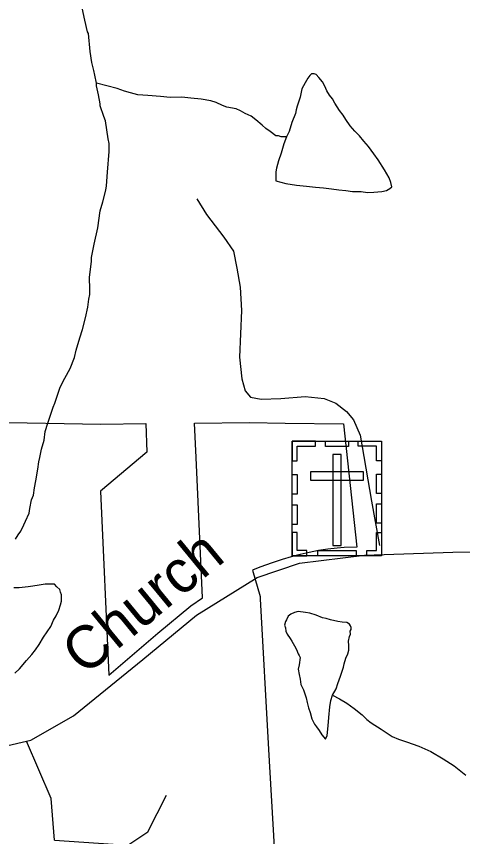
# Model space of a CAD drawing. Extents: x 2001466 to 2224147, y 644118 to 847247.
# Drawn here: x 2047670 to 2048661, y 730507 to 732330 of the extents above; entities that cross this region are included whole.
import ezdxf

# ---------------------------------------------------------------- set-up
doc = ezdxf.new("R2010")
doc.units = 0
for name, color, linetype in [('Exist Boundary Political City Limit New Hole', 7, 'Continuous'), ('Exist Cultural Cemetery CELL', 7, 'Continuous'), ('Exist Hydrographic Misc Water Feature', 7, 'Continuous'), ('Exist Road Non-System Type 51', 7, 'Continuous'), ('Exist Road Secondary Type 51 Attributed', 7, 'Continuous'), ('Exist Road Secondary Type 51 Label', 7, 'Continuous'), ('Map Preparation Boundary City Limit Buffer Line', 7, 'Continuous')]:
    doc.layers.add(name, color=color, linetype=linetype)

msp = doc.modelspace()

# ---------------------------------------------------------------- linework, layer by layer
at = {"layer": 'Exist Boundary Political City Limit New Hole'}
msp.add_lwpolyline([(2047611, 731428.1), (2047857, 731424), (2047956.9, 731425), (2047959.8, 731361.6), (2047856.2, 731275), (2047874.8, 730866.1), (2047984, 730958.8), (2048057, 731019.6), (2048083.2, 731037.8), (2048069.1, 731349.6), (2048065.6, 731426.1), (2048187.6, 731427.2), (2048266.8, 731426.2), (2048396.2, 731424.4), (2048425.9, 731150.5), (2048398.2, 731149.5), (2048382.2, 731148.4), (2048361.5, 731145.8), (2048340.9, 731142.6), (2048320.5, 731138.6), (2048300.2, 731134.1), (2048280, 731128.9), (2048260.1, 731123.1), (2048240.4, 731116.6), (2048220.9, 731109.6), (2048206.8, 731104.1), (2048194.5, 731099), (2048211.1, 731040.8), (2048211.4, 731035.4), (2048230.1, 730700.7), (2048242.2, 730483.6)], dxfattribs=at)
at = {"layer": 'Exist Cultural Cemetery CELL'}
for points in [[(2048282.1, 731385.8), (2048481.2, 731385.8), (2048481.2, 731131.1), (2048282.1, 731131.1)], [(2048282.1, 731342.4), (2048293.5, 731342.4), (2048293.5, 731374.6), (2048334, 731374.6), (2048334, 731385.8), (2048282.1, 731385.8)], [(2048356.2, 731385.7), (2048408, 731385.7), (2048408, 731374.3), (2048356.2, 731374.3)], [(2048481.3, 731342.4), (2048469.9, 731342.4), (2048469.9, 731374.6), (2048429.4, 731374.6), (2048429.4, 731385.7), (2048481.3, 731385.7)], [(2048391.2, 731356.5), (2048372.5, 731356.5), (2048372.5, 731153.7), (2048391.2, 731153.7)], [(2048322.9, 731317.7), (2048322.9, 731299), (2048440.7, 731299), (2048440.7, 731317.7)], [(2048282.1, 731268.3), (2048282.1, 731311.6), (2048293.5, 731311.6), (2048293.5, 731268.3)], [(2048469.9, 731269.3), (2048469.9, 731312.6), (2048481.3, 731312.6), (2048481.3, 731269.3)], [(2048282.1, 731201.1), (2048282.1, 731244.4), (2048293.5, 731244.4), (2048293.5, 731201.1)], [(2048469.8, 731203.4), (2048469.8, 731246.7), (2048481.2, 731246.7), (2048481.2, 731203.4)], [(2048315.2, 731131.2), (2048315.2, 731142.7), (2048293.2, 731142.7), (2048293.2, 731183.1), (2048282.1, 731183.1), (2048282.1, 731131.2)], [(2048448.1, 731131.1), (2048448.1, 731142.6), (2048470.1, 731142.6), (2048470.1, 731183), (2048481.2, 731183), (2048481.2, 731131.1)], [(2048339.6, 731142.6), (2048424.4, 731142.6), (2048424.4, 731131.2), (2048339.6, 731131.2)]]:
    msp.add_lwpolyline(points, close=True, dxfattribs=at)
at = {"layer": 'Exist Hydrographic Misc Water Feature'}
for points in [[(2047847.6, 732181.8), (2047843.5, 732199.9), (2047841.6, 732209.9), (2047837.5, 732228), (2047833.4, 732252.2), (2047829.5, 732292.1), (2047827.7, 732296), (2047821.3, 732322.1), (2047815.4, 732349.8)], [(2048269.8, 732062.6), (2048263.8, 732046.9), (2048257.9, 732026.7), (2048251.9, 732009), (2048248, 731992.9), (2048245.8, 731984.8), (2048246.2, 731977), (2048246.2, 731968.9), (2048245.8, 731964.9), (2048268.3, 731959), (2048292.3, 731955), (2048314.1, 731952.9), (2048334.2, 731951.1), (2048352, 731949.1), (2048370, 731947.3), (2048386.2, 731945.2), (2048402, 731943.2), (2048416.2, 731941.1), (2048436.1, 731941.3), (2048449.8, 731939.2), (2048464, 731939.5), (2048482, 731941.2), (2048491.8, 731943.4), (2048499.6, 731947.5), (2048503.7, 731951.3), (2048501.9, 731961.3), (2048498.2, 731971.2), (2048487.9, 731989.4), (2048473.8, 732011.4), (2048463.8, 732025.1), (2048451.9, 732041.1), (2048441.6, 732053.2), (2048431.8, 732065.3), (2048421.5, 732075.3), (2048411.7, 732087), (2048401.6, 732101.1), (2048395.7, 732110.9), (2048387.5, 732121), (2048377.4, 732137.2), (2048371.9, 732147), (2048365.5, 732155.2), (2048359.6, 732165.1), (2048355.3, 732175), (2048349.7, 732185.2), (2048341.5, 732195), (2048335.8, 732201.1), (2048331.5, 732203), (2048325.5, 732203.1), (2048321.4, 732198.8), (2048317.5, 732193), (2048311.6, 732182.9), (2048303.6, 732169.1), (2048299.9, 732151), (2048293.6, 732130.9), (2048291.7, 732123), (2048289.7, 732114.8), (2048281.7, 732094.9), (2048275.7, 732074.7), (2048269.8, 732062.6)], [(2047667.5, 731167.9), (2047673.5, 731177.9), (2047679.6, 731185.9), (2047685.8, 731200), (2047689.7, 731207.9), (2047697.7, 731225.8), (2047699.3, 731236.1), (2047703.4, 731255.7), (2047707.3, 731266.1), (2047709.6, 731282), (2047713.1, 731298.1), (2047717.4, 731323.8), (2047719.2, 731340.1), (2047721.3, 731350), (2047725.2, 731368), (2047731.1, 731387.9), (2047733.2, 731407.8), (2047739.1, 731426), (2047751, 731461.9), (2047754.9, 731470.2), (2047767, 731506.1), (2047777, 731526.1), (2047788.7, 731547.9), (2047798.8, 731571.9), (2047802.7, 731588.3), (2047810.7, 731615.9), (2047816.6, 731634), (2047822.8, 731659.9), (2047828.5, 731684.2), (2047830.6, 731702.1), (2047832.6, 731712), (2047832.6, 731724.2), (2047832.2, 731750.1), (2047836.5, 731786), (2047836.5, 731794.1), (2047842.4, 731824.1), (2047850.2, 731860.2), (2047856, 731898.2), (2047861.9, 731918), (2047868.1, 731944.3), (2047870.1, 731954.1), (2047872.2, 731984.3), (2047875.9, 732030.3), (2047875.9, 732048.1), (2047873.8, 732058.2), (2047867.7, 732098.1), (2047863.8, 732108), (2047855.6, 732132), (2047855.8, 732136), (2047851.9, 732156), (2047847.6, 732176.2), (2047847.6, 732181.8)], [(2048269.8, 732062.6), (2048257.9, 732062.9), (2048251.9, 732065), (2048246, 732064.6), (2048233.5, 732074.6), (2048224, 732080.9), (2048215.8, 732088.7), (2048201.7, 732100.6), (2048191.6, 732108.6), (2048177.7, 732114.7), (2048167.7, 732120.7), (2048157.8, 732124.7), (2048137.5, 732128.6), (2048127.7, 732132.5), (2048113.7, 732138.7), (2048101.6, 732142.5), (2048079.9, 732146.6), (2048057.5, 732148.4), (2048037.4, 732150.6), (2048011.6, 732150.5), (2047989.9, 732152.2), (2047961.6, 732154.4), (2047939.4, 732156.1), (2047923.4, 732160.2), (2047909.7, 732164.3), (2047893.7, 732170), (2047847.6, 732181.8)], [(2047665.9, 730870), (2047676.1, 730879.8), (2047692.3, 730898), (2047704, 730912), (2047712, 730921.8), (2047720, 730934), (2047729.9, 730949.9), (2047737.9, 730962.1), (2047745.9, 730973.9), (2047752, 730988), (2047758, 730998), (2047763.7, 731010.1), (2047767.8, 731022.1), (2047770.1, 731030.3), (2047770.1, 731040), (2047769.9, 731044), (2047767.8, 731050), (2047765.8, 731056), (2047759.6, 731062.2), (2047753.9, 731068), (2047749.6, 731068.2), (2047743.6, 731067.9), (2047733.8, 731068.2), (2047719.8, 731065.8), (2047705.9, 731063.9), (2047695.8, 731062.2), (2047675.5, 731060), (2047664, 731059.7)], [(2048408.2, 730921.3), (2048408.2, 730931.4), (2048408, 730941.2), (2048409.8, 730951.5), (2048412.1, 730957.2), (2048411.7, 730963.3), (2048413.7, 730967.5), (2048413.9, 730971.5), (2048412.1, 730975.5), (2048409.8, 730979.5), (2048403.9, 730983.1), (2048393.8, 730983.5), (2048384, 730985.4), (2048367.6, 730989.1), (2048357.7, 730991.4), (2048349.5, 730993.5), (2048335.6, 730999.2), (2048321.9, 731003.3), (2048312, 731005.2), (2048295.8, 731007.3), (2048287.8, 731005.2), (2048279.8, 731001.2), (2048273.7, 730997.2), (2048269.8, 730988.9), (2048267.9, 730985.1), (2048265.7, 730976.9), (2048267.7, 730971), (2048268.1, 730963.2), (2048271.6, 730957), (2048278.2, 730947.1), (2048281.9, 730941.3), (2048287.8, 730931), (2048291.9, 730923.1), (2048295.8, 730913.2), (2048297.7, 730909.2), (2048300.1, 730905.2), (2048298.1, 730888.9), (2048296, 730879), (2048297.9, 730867), (2048300.1, 730856.9), (2048302, 730844.9), (2048307.9, 730833.1), (2048313.9, 730815.1)], [(2048371.9, 730821.3), (2048380.3, 730835.5), (2048384, 730847.5), (2048389.9, 730863.2), (2048396.3, 730883.3), (2048397.9, 730891.2), (2048401.6, 730903.2), (2048405.9, 730913.1), (2048408.2, 730921.3)], [(2048313.9, 730815.1), (2048316.1, 730805.1), (2048318.4, 730793.3), (2048322.3, 730783), (2048326.2, 730769), (2048332.3, 730757.1), (2048336.4, 730751.2), (2048342.4, 730743), (2048348.3, 730733.2), (2048356.3, 730723.1), (2048360.4, 730731.4), (2048362.3, 730753.4), (2048364.1, 730771.4), (2048366.4, 730795.4), (2048368.2, 730809.3), (2048371.9, 730821.3)], [(2048371.9, 730821.3), (2048387.9, 730813.2), (2048404.3, 730803.4), (2048420.1, 730791.3), (2048438.1, 730777.6), (2048448.4, 730767.5), (2048458, 730759.5), (2048480.4, 730745.6), (2048504.6, 730729.4), (2048518.5, 730723.7), (2048536.5, 730717.7), (2048564.2, 730707.8), (2048590.3, 730695.7), (2048618.2, 730679.7), (2048642.4, 730663.9), (2048668.2, 730643.7)]]:
    msp.add_lwpolyline(points, dxfattribs=at)
at = {"layer": 'Exist Road Non-System Type 51'}
for points in [[(2048070.6, 731924.5), (2048091.9, 731890), (2048130.8, 731839.3), (2048152.2, 731808.8), (2048159.4, 731770.7), (2048166.6, 731728.5), (2048169.5, 731676.5), (2048165.4, 731572.5), (2048170.4, 731524.4), (2048177.8, 731498.3), (2048189.6, 731484), (2048213.5, 731479.5), (2048257.5, 731480.6), (2048311.6, 731485.5), (2048353.5, 731480.7), (2048379.3, 731470.2), (2048402.9, 731451.7), (2048418.5, 731433.4), (2048433.8, 731399), (2048458.8, 731252.5), (2048476.8, 731154.1)], [(2047754.2, 730499), (2047746.8, 730591.8), (2047691.9, 730718.9)], [(2047754.2, 730499), (2047917.5, 730487.9), (2047962, 730517.6), (2048002.8, 730599.2)]]:
    msp.add_lwpolyline(points, dxfattribs=at)
at = {"layer": 'Exist Road Secondary Type 51 Attributed'}
msp.add_lwpolyline([(2045593.3, 729583.6), (2045784.8, 729713.8), (2046341.6, 730107.5), (2046792.1, 730427.2), (2046974, 730571.3), (2047107.6, 730640.5), (2047180, 730658.3), (2047339.3, 730669.5), (2047463.2, 730680.8), (2047588.7, 730695.3), (2047701.4, 730721.1), (2047796.3, 730775), (2047950.8, 730900.6), (2048069.9, 730998.9), (2048205, 731082.6), (2048298.4, 731114.8), (2048443.2, 731132.5), (2048639.5, 731139), (2049191.5, 731146.2), (2049412, 731162.3), (2049650.1, 731201), (2050026.7, 731274.2), (2050106.4, 731268.2)], dxfattribs=at)
at = {"layer": 'Map Preparation Boundary City Limit Buffer Line'}
msp.add_lwpolyline([(2047611, 731428.1), (2047857, 731424), (2047956.9, 731425), (2047959.8, 731361.6), (2047856.2, 731275), (2047874.8, 730866.1), (2047984, 730958.8), (2048057, 731019.6), (2048083.2, 731037.8), (2048069.1, 731349.6), (2048065.6, 731426.1), (2048187.6, 731427.2), (2048266.8, 731426.2), (2048396.2, 731424.4), (2048425.9, 731150.5), (2048398.2, 731149.5), (2048382.2, 731148.4), (2048361.5, 731145.8), (2048340.9, 731142.6), (2048320.5, 731138.6), (2048300.2, 731134.1), (2048280, 731128.9), (2048260.1, 731123.1), (2048240.4, 731116.6), (2048220.9, 731109.6), (2048206.8, 731104.1), (2048194.5, 731099), (2048211.1, 731040.8), (2048211.4, 731035.4), (2048230.1, 730700.7), (2048242.2, 730483.6)], dxfattribs=at)

# ---------------------------------------------------------------- texts
at = {"layer": 'Exist Road Secondary Type 51 Label'}
msp.add_text('Church', height=95, rotation=39.4306, dxfattribs=at).set_placement((2047821.1, 730862.1))

doc.saveas('drawing.dxf')
